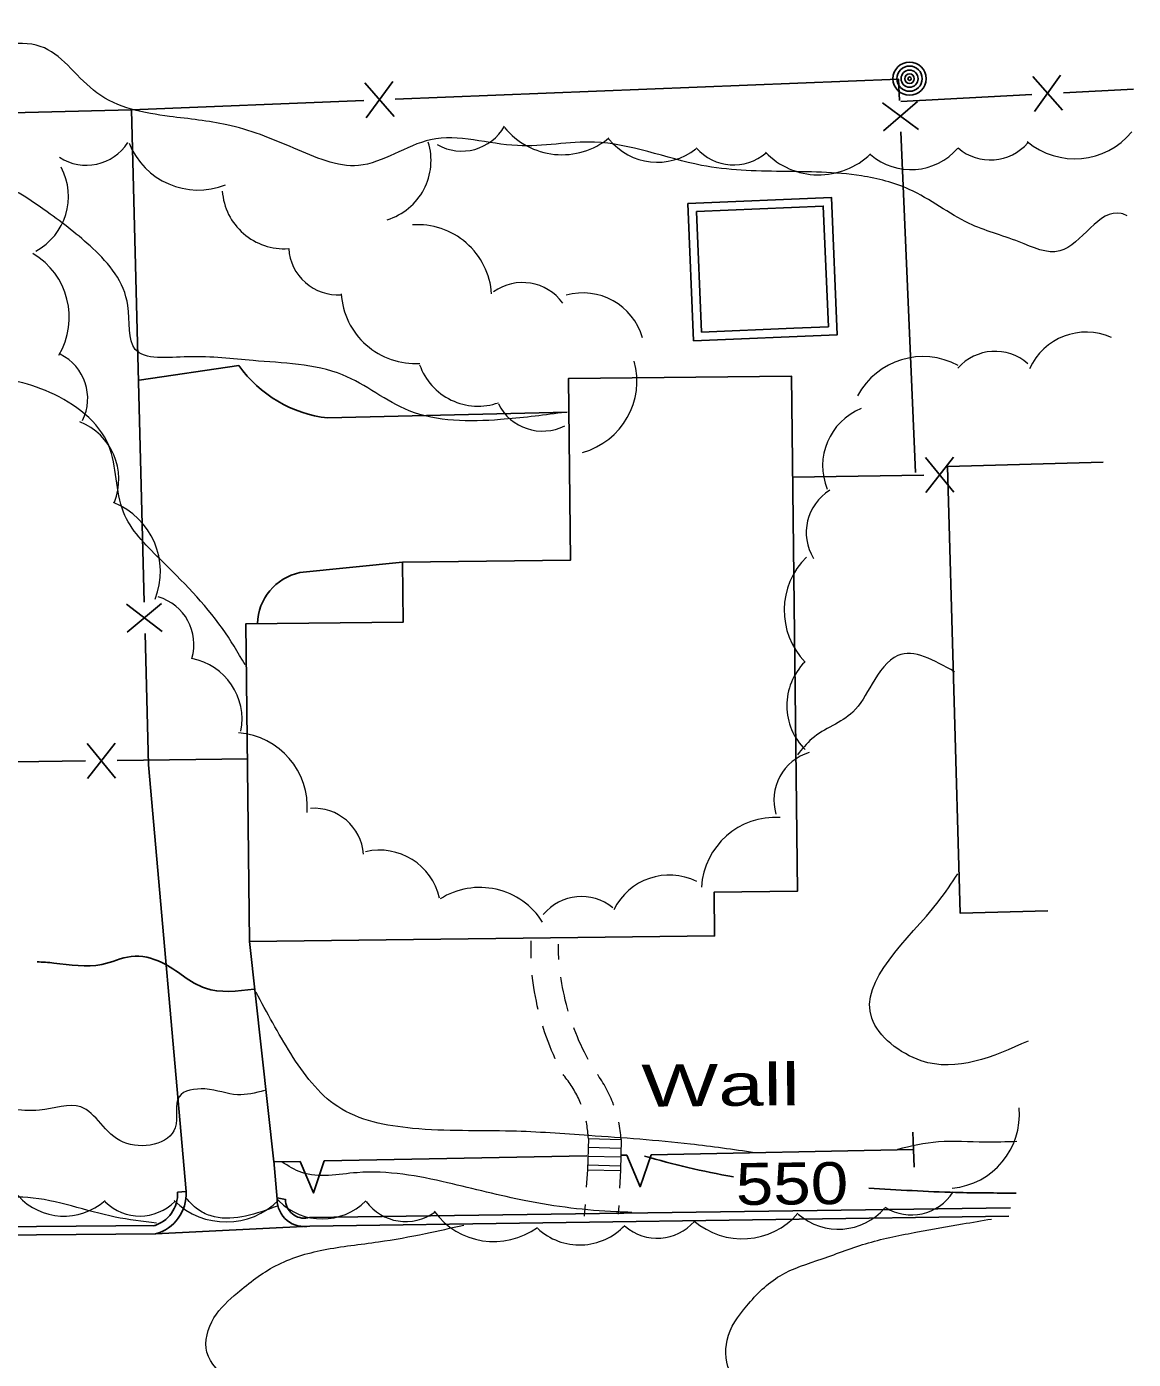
# Model space of a CAD drawing. Extents: x 2361708 to 2370558, y 6977955 to 6991887.
# Drawn here: x 2366813.8 to 2366940.3, y 6984050.5 to 6984202.9 of the extents above; entities that cross this region are included whole.
import ezdxf
from ezdxf.enums import TextEntityAlignment as Align

# ---------------------------------------------------------------- set-up
doc = ezdxf.new("R2010")
doc.units = 0
doc.header["$LTSCALE"] = 1.9
for name, color, linetype, lineweight in [('11', 7, 'Continuous', 25), ('13', 7, 'Continuous', 13), ('16', 7, 'Continuous', 13), ('17', 7, 'Continuous', 25), ('18', 7, 'Continuous', 25), ('2', 7, 'Continuous', 25), ('20', 7, 'Continuous', 25), ('29', 7, 'Continuous', 13), ('31', 7, 'Continuous', 13), ('35', 7, 'Continuous', 13)]:
    doc.layers.add(name, color=color, linetype=linetype, lineweight=lineweight)

msp = doc.modelspace()

# ---------------------------------------------------------------- linework, layer by layer
at = {"layer": '11'}
msp.add_lwpolyline([(2366839.25, 6984098.284), (2366892.416, 6984098.94), (2366892.358, 6984103.93), (2366901.878, 6984104.041), (2366901.197, 6984162.927), (2366875.719, 6984162.634), (2366875.956, 6984141.895), (2366856.757, 6984141.673), (2366856.833, 6984134.803), (2366838.844, 6984134.602)], close=True, dxfattribs=at)
msp.add_lwpolyline([(2366936.832, 6984153.096), (2366919.036, 6984152.586), (2366920.493, 6984101.528), (2366930.49, 6984101.813)], dxfattribs=at)
at = {"layer": '13'}
for p, q in [((2366871.439, 6984096.38), (2366871.47, 6984098.381)), ((2366877.899, 6984072.211), (2366877.758, 6984070.219)), ((2366881.651, 6984072.107), (2366881.56, 6984070.105)), ((2366877.617, 6984068.228), (2366877.53, 6984066.897)), ((2366881.469, 6984068.105), (2366881.418, 6984067.144))]:
    msp.add_line(p, q, dxfattribs=at)
for points in [[(2366874.631, 6984096.221), (2366874.619, 6984096.42), (2366874.594, 6984096.91), (2366874.58, 6984097.4), (2366874.565, 6984097.89), (2366874.564, 6984097.99)], [(2366872.265, 6984090.528), (2366872.161, 6984090.947), (2366872.056, 6984091.476), (2366871.951, 6984091.995), (2366871.856, 6984092.524), (2366871.771, 6984093.053), (2366871.685, 6984093.583), (2366871.62, 6984094.112), (2366871.587, 6984094.462)], [(2366875.697, 6984090.33), (2366875.604, 6984090.64), (2366875.48, 6984091.108), (2366875.355, 6984091.587), (2366875.25, 6984092.066), (2366875.146, 6984092.545), (2366875.051, 6984093.024), (2366874.967, 6984093.504), (2366874.882, 6984093.983), (2366874.85, 6984094.232)], [(2366874.219, 6984084.866), (2366874.219, 6984084.876), (2366874.004, 6984085.364), (2366873.79, 6984085.852), (2366873.585, 6984086.351), (2366873.4, 6984086.849), (2366873.215, 6984087.357), (2366873.031, 6984087.855), (2366872.866, 6984088.363), (2366872.793, 6984088.603)], [(2366877.99, 6984084.792), (2366877.776, 6984085.19), (2366877.552, 6984085.628), (2366877.338, 6984086.066), (2366877.123, 6984086.504), (2366876.919, 6984086.952), (2366876.735, 6984087.4), (2366876.551, 6984087.859), (2366876.366, 6984088.317), (2366876.325, 6984088.426)], [(2366877.169, 6984079.664), (2366877.097, 6984079.824), (2366877.015, 6984080.013), (2366876.933, 6984080.202), (2366876.852, 6984080.391), (2366876.76, 6984080.58), (2366876.658, 6984080.769), (2366876.566, 6984080.948), (2366876.464, 6984081.127), (2366876.363, 6984081.316), (2366876.251, 6984081.495), (2366876.139, 6984081.664), (2366876.028, 6984081.843), (2366875.916, 6984082.012), (2366875.795, 6984082.181), (2366875.673, 6984082.35), (2366875.541, 6984082.519), (2366875.42, 6984082.687), (2366875.288, 6984082.846), (2366875.187, 6984082.965), (2366875.126, 6984083.085)], [(2366880.9, 6984079.57), (2366880.879, 6984079.639), (2366880.787, 6984079.879), (2366880.695, 6984080.118), (2366880.593, 6984080.347), (2366880.49, 6984080.586), (2366880.378, 6984080.815), (2366880.265, 6984081.044), (2366880.154, 6984081.273), (2366880.041, 6984081.502), (2366879.909, 6984081.72), (2366879.787, 6984081.939), (2366879.655, 6984082.158), (2366879.523, 6984082.377), (2366879.381, 6984082.595), (2366879.239, 6984082.804), (2366879.097, 6984083.012), (2366879.036, 6984083.092)], [(2366877.995, 6984075.772), (2366877.984, 6984075.982), (2366877.971, 6984076.191), (2366877.949, 6984076.391), (2366877.928, 6984076.601), (2366877.906, 6984076.811), (2366877.874, 6984077.011), (2366877.842, 6984077.22), (2366877.81, 6984077.43), (2366877.768, 6984077.629), (2366877.747, 6984077.749)], [(2366881.747, 6984075.668), (2366881.724, 6984075.927), (2366881.702, 6984076.177), (2366881.67, 6984076.427), (2366881.637, 6984076.686), (2366881.595, 6984076.936), (2366881.552, 6984077.186), (2366881.5, 6984077.435), (2366881.458, 6984077.645)]]:
    msp.add_lwpolyline(points, dxfattribs=at)
at = {"layer": '16'}
for p, q in [((2366877.995, 6984075.772), (2366877.899, 6984072.211)), ((2366877.995, 6984075.772), (2366881.747, 6984075.668)), ((2366881.747, 6984075.668), (2366881.651, 6984072.107)), ((2366877.945, 6984073.771), (2366881.696, 6984073.667)), ((2366877.965, 6984074.771), (2366881.717, 6984074.667)), ((2366877.899, 6984072.211), (2366881.651, 6984072.107)), ((2366877.914, 6984072.771), (2366881.666, 6984072.667))]:
    msp.add_line(p, q, dxfattribs=at)
at = {"layer": '17'}
for p, q in [((2366932.189, 6984193.333), (2366928.782, 6984197.161)), ((2366928.99, 6984193.163), (2366931.971, 6984197.331)), ((2366855.803, 6984192.596), (2366852.446, 6984196.465)), ((2366852.604, 6984192.466), (2366855.635, 6984196.585)), ((2366932.29, 6984195.315), (2366940.277, 6984195.74)), ((2366911.6, 6984194.157), (2366915.73, 6984191.127)), ((2366911.731, 6984190.958), (2366915.599, 6984194.325)), ((2366913.709, 6984194.317), (2366928.692, 6984195.12)), ((2366827.239, 6984137.102), (2366825.794, 6984193.37)), ((2366913.712, 6984190.847), (2366915.373, 6984151.911)), ((2366919.764, 6984149.673), (2366916.507, 6984153.632)), ((2366916.565, 6984149.632), (2366919.706, 6984153.673)), ((2366901.337, 6984151.368), (2366916.336, 6984151.6)), ((2366829.291, 6984133.751), (2366825.212, 6984136.842)), ((2366829.211, 6984136.95), (2366825.292, 6984133.653)), ((2366827.716, 6984118.505), (2366827.333, 6984133.502)), ((2366823.903, 6984120.959), (2366820.761, 6984116.919)), ((2366820.703, 6984120.918), (2366823.961, 6984116.959)), ((2366820.532, 6984118.947), (2366812.522, 6984118.841)), ((2366839.13, 6984119.194), (2366824.132, 6984118.991))]:
    msp.add_line(p, q, dxfattribs=at)
for points in [[(2366855.914, 6984194.567), (2366913.455, 6984196.855), (2366913.558, 6984194.446)], [(2366792.35, 6984192.532), (2366825.794, 6984193.37), (2366852.315, 6984194.423)]]:
    msp.add_lwpolyline(points, dxfattribs=at)
at = {"layer": '18'}
for p, q in [((2366877.815, 6984073.79), (2366847.818, 6984073.214)), ((2366882.384, 6984073.873), (2366881.664, 6984073.857)), ((2366915.149, 6984074.505), (2366885.154, 6984073.92))]:
    msp.add_line(p, q, dxfattribs=at)
for points in [[(2366845.049, 6984073.158), (2366842.059, 6984073.1), (2366839.25, 6984098.284)], [(2366915.07, 6984076.504), (2366915.149, 6984074.505), (2366915.228, 6984072.506)], [(2366885.154, 6984073.92), (2366883.908, 6984070.268), (2366882.384, 6984073.873)], [(2366847.818, 6984073.214), (2366846.573, 6984069.552), (2366845.049, 6984073.158)]]:
    msp.add_lwpolyline(points, dxfattribs=at)
at = {"layer": '2'}
for p, q in [((2366826.668, 6984162.477), (2366838.043, 6984164.136)), ((2366848.22, 6984158.142), (2366875.555, 6984158.793)), ((2366845.028, 6984140.461), (2366856.757, 6984141.673)), ((2366832.011, 6984069.704), (2366827.716, 6984118.505)), ((2366842.42, 6984068.823), (2366842.058, 6984073.239)), ((2366831.052, 6984069.654), (2366832.011, 6984069.704)), ((2366843.38, 6984068.822), (2366842.438, 6984069.003)), ((2366846.14, 6984066.728), (2366926.244, 6984067.841)), ((2366846.149, 6984065.768), (2366926.033, 6984066.879)), ((2366774.899, 6984065.44), (2366828.508, 6984065.82)), ((2366774.908, 6984064.48), (2366828.517, 6984064.86)), ((2366846.149, 6984065.768), (2366828.517, 6984064.86))]:
    msp.add_line(p, q, dxfattribs=at)
msp.add_lwpolyline([(2366889.349, 6984182.665), (2366905.763, 6984183.361), (2366906.432, 6984167.657), (2366890.018, 6984166.961)], close=True, dxfattribs=at)
for points in [[(2366890.347, 6984181.744), (2366904.842, 6984182.363), (2366905.433, 6984168.577), (2366901.465, 6984168.41)], [(2366901.465, 6984168.41), (2366890.939, 6984167.959), (2366890.347, 6984181.744)]]:
    msp.add_lwpolyline(points, dxfattribs=at)
for centre, radius, start, end in [((2366849.81, 6984172.48), 14.426, 215.3418, 263.67228), ((2366846.254, 6984134.516), 6.069, 101.64732, 178.91521), ((2366827.258, 6984069.451), 3.8, 285.34017, 3.04237), ((2366827.258, 6984069.451), 4.761, 285.34017, 3.04237), ((2366845.537, 6984068.825), 3.117, 180.0456, 281.32026), ((2366845.537, 6984068.825), 2.157, 180.0456, 281.32026)]:
    msp.add_arc(centre, radius, start, end, dxfattribs=at)
at = {"layer": '20'}
for radius in [1.9, 1.442, 0.973, 0.539, 0.192]:
    msp.add_circle((2366914.704, 6984196.927), radius, dxfattribs=at)
at = {"layer": '29'}
for centre, radius, start, end in [((2366863.51, 6984194.302), 5.656, 240.39157, 330.39157), ((2366874.98, 6984196.72), 8.489, 219.26286, 309.26286), ((2366820.614, 6984192.694), 5.656, 237.11938, 327.11938), ((2366833.398, 6984192.687), 8.489, 201.65944, 291.65944), ((2366852.937, 6984187.571), 7.078, 287.09707, 17.09707), ((2366885.87, 6984194.448), 7.078, 218.64187, 308.64187), ((2366923.935, 6984193.29), 5.656, 229.28881, 319.28881), ((2366933.564, 6984196.267), 8.489, 230.27849, 320.27849), ((2366894.611, 6984192.727), 5.656, 220.76111, 310.76111), ((2366904.33, 6984194.419), 8.489, 224.09606, 314.09606), ((2366914.856, 6984193.613), 7.078, 229.28881, 319.28881), ((2366811.5, 6984183.465), 7.078, 298.10265, 28.10265), ((2366843.219, 6984184.566), 7.078, 183.97338, 273.97338), ((2366858.467, 6984171.75), 8.489, 3.96268, 93.96268), ((2366849.393, 6984177.861), 5.656, 183.55502, 273.55502), ((2366810.181, 6984169.641), 8.489, 329.27788, 59.27788), ((2366870.476, 6984167.962), 5.656, 35.7546, 125.7546), ((2366858.222, 6984172.856), 8.489, 183.55502, 273.55502), ((2366877.374, 6984165.362), 7.078, 15.81794, 105.81794), ((2366934.871, 6984160.873), 7.078, 65.83926, 155.83926), ((2366815.123, 6984160.356), 5.656, 333.61707, 63.61707), ((2366916.241, 6984156.665), 8.489, 61.75153, 151.75153), ((2366924.482, 6984160.1), 5.656, 48.6528, 138.6528), ((2366865.395, 6984166.565), 7.078, 199.29142, 289.29142), ((2366875.061, 6984162.386), 8.489, 285.45776, 15.45776), ((2366872.757, 6984162.298), 5.656, 206.78825, 296.78825), ((2366911.847, 6984152.672), 7.078, 112.23049, 202.23049), ((2366817.251, 6984151.123), 7.078, 338.23919, 68.23919), ((2366820.593, 6984140.576), 8.489, 338.23919, 68.23919), ((2366908.547, 6984145.05), 5.656, 121.55657, 211.55657), ((2366908.861, 6984136.159), 8.489, 134.22204, 224.22204), ((2366827.252, 6984132.259), 5.656, 343.61759, 73.61759), ((2366831.337, 6984123.687), 7.078, 349.06044, 79.06044), ((2366907.751, 6984125.259), 7.078, 135.31286, 225.31286), ((2366837.379, 6984113.667), 8.489, 355.68219, 85.68219), ((2366904.846, 6984114.463), 5.656, 106.46222, 196.46222), ((2366846.645, 6984107.869), 5.656, 4.19608, 94.19608), ((2366899.396, 6984104.004), 8.489, 86.51304, 176.51304), ((2366854.102, 6984101.66), 7.078, 12.93878, 102.93878), ((2366887.267, 6984098.812), 7.078, 63.88784, 153.88784), ((2366865.589, 6984095.983), 8.489, 32.23486, 122.23486), ((2366877.201, 6984097.785), 5.656, 50.45873, 140.45873), ((2366918.816, 6984078.505), 8.442, 275.20843, 5.20843), ((2366818.064, 6984073.94), 7.039, 221.85797, 311.85797), ((2366914.917, 6984072.671), 5.625, 237.69425, 327.69425), ((2366826.737, 6984072.541), 5.625, 225.34995, 315.34995), ((2366836.6, 6984074.682), 8.442, 225.34995, 315.34995), ((2366847.582, 6984073.626), 7.039, 225.09812, 315.09812), ((2366857.131, 6984071.908), 5.625, 216.10268, 306.10268), ((2366906.577, 6984072.451), 7.039, 229.05753, 319.05753), ((2366867.21, 6984072.436), 8.442, 216.10268, 306.10268), ((2366885.876, 6984070.001), 5.625, 228.94849, 318.94849), ((2366895.574, 6984072.758), 8.442, 229.05753, 319.05753), ((2366877.004, 6984070.644), 7.039, 226.99988, 316.99988)]:
    msp.add_arc(centre, radius, start, end, dxfattribs=at)
at = {"layer": '31', "lineweight": 25}
for points in [[(2366839.791, 6984092.859), (2366834.22, 6984092.946), (2366829.232, 6984095.898), (2366825.755, 6984096.585), (2366822.384, 6984095.664), (2366816.922, 6984095.831), (2366814.99, 6984095.983)], [(2366894.568, 6984071.389), (2366889.378, 6984072.46), (2366884.395, 6984073.763)], [(2366926.878, 6984069.536), (2366919.966, 6984069.611), (2366910.031, 6984070.106)]]:
    msp.add_spline(points, degree=3, dxfattribs=at)
at = {"layer": '35'}
for points in [[(2366939.585, 6984181.263), (2366938.892, 6984181.507), (2366931.873, 6984177.239), (2366927.212, 6984178.275), (2366921.502, 6984180.381), (2366914.675, 6984184.266), (2366909.2, 6984185.814), (2366900.054, 6984186.317), (2366890.937, 6984187.02), (2366878.681, 6984189.674), (2366869.885, 6984189.27), (2366859.968, 6984189.936), (2366851.726, 6984186.997), (2366844.317, 6984188.997), (2366836.691, 6984191.654), (2366830.142, 6984192.612), (2366821.826, 6984195.303), (2366815.826, 6984200.436), (2366807.065, 6984200.523), (2366797.628, 6984203.243), (2366791.581, 6984212.386), (2366787.468, 6984216.897), (2366779.676, 6984217.053), (2366773.295, 6984222.392), (2366767.534, 6984228.778), (2366767.41, 6984236.567), (2366763.633, 6984244.661), (2366757.814, 6984248.726), (2366750.89, 6984251.14), (2366740.935, 6984253.726), (2366733.666, 6984253.567), (2366724.931, 6984254.033), (2366715.39, 6984255.153), (2366704.499, 6984255.239), (2366694.976, 6984254.478), (2366687.392, 6984252.726), (2366678.56, 6984250.822), (2366669.627, 6984246.937), (2366662.889, 6984243.542), (2366655.577, 6984245.823), (2366648.4, 6984250.605), (2366637.395, 6984254.27), (2366631.732, 6984252.446), (2366626.413, 6984251.286), (2366625.381, 6984247.215), (2366628.041, 6984241.021), (2366626.452, 6984235.695), (2366619.357, 6984232.967), (2366609.942, 6984230.268), (2366608.943, 6984224.908), (2366608.892, 6984216.627), (2366602.614, 6984210.037), (2366599.251, 6984205.125), (2366600.895, 6984200.46), (2366599.004, 6984193.292), (2366594.321, 6984187.257), (2366584.587, 6984183.374), (2366573.015, 6984179.384), (2366563.98, 6984175.668), (2366556.332, 6984170.154), (2366547.197, 6984164.357), (2366543.606, 6984154.923), (2366538.836, 6984142.277), (2366533.34, 6984128.244), (2366530.729, 6984115.678), (2366528.162, 6984113.273), (2366525.444, 6984115.108), (2366525.179, 6984120.915), (2366523.698, 6984129.442), (2366521.828, 6984138.895), (2366520.104, 6984147.699), (2366520.496, 6984159.003), (2366519.468, 6984165.123), (2366517.415, 6984166.474), (2366515.49, 6984158.605), (2366512.753, 6984151.889), (2366507.856, 6984150.522), (2366501.793, 6984153.945), (2366491.507, 6984162.937), (2366486.399, 6984173.249), (2366481.652, 6984182.394), (2366478.876, 6984191.328), (2366478.669, 6984204.717), (2366479.328, 6984219.544), (2366480.289, 6984239.404), (2366481.375, 6984264.976), (2366483.202, 6984286.414), (2366485.119, 6984309.764), (2366487.058, 6984330.953), (2366488.671, 6984352.669), (2366489.501, 6984369.548), (2366489.972, 6984389.343), (2366490.856, 6984409.973), (2366492.166, 6984430.956)], [(2366874.936, 6984158.737), (2366867.943, 6984157.95), (2366857.503, 6984158.971), (2366849.913, 6984163.059), (2366839.677, 6984164.701), (2366832.233, 6984165.13), (2366826.214, 6984165.983), (2366825.367, 6984170.995), (2366821.345, 6984177.528), (2366816.155, 6984181.688), (2366807.161, 6984186.253), (2366800.002, 6984186.035), (2366792.667, 6984184.485), (2366780.125, 6984187.756), (2366773.923, 6984192.157), (2366774.294, 6984198.351), (2366771.034, 6984207.84), (2366764.578, 6984216.839), (2366755.759, 6984223.945), (2366752.251, 6984233.262), (2366749.308, 6984242.965), (2366744.991, 6984245.804), (2366738.234, 6984248.64), (2366731.033, 6984248.621), (2366722.295, 6984249.438), (2366714.671, 6984251.916), (2366704.235, 6984251.476), (2366692.437, 6984251.244), (2366681.658, 6984248.951), (2366675.649, 6984245.594), (2366675.045, 6984236.548), (2366675.24, 6984227.639), (2366673.356, 6984218.591), (2366664.412, 6984217.976), (2366655.555, 6984226.032), (2366647.856, 6984231.089), (2366643.445, 6984241.727), (2366638.772, 6984245.083), (2366633.656, 6984235.194), (2366627.602, 6984232.466), (2366620.765, 6984229.001), (2366619.7, 6984221.14), (2366621.637, 6984213.038), (2366620.505, 6984203.717), (2366617.95, 6984196.852), (2366613.556, 6984188.87), (2366611.177, 6984180.347), (2366611.107, 6984179.266), (2366608.05, 6984176.927), (2366603.489, 6984177.994), (2366600.599, 6984174.886)], [(2366838.768, 6984129.931), (2366836.169, 6984134.077), (2366828.982, 6984142.058), (2366824.862, 6984147.369), (2366823.179, 6984154.984), (2366816.451, 6984161.06), (2366808.091, 6984163.09), (2366801.962, 6984163.982), (2366795.421, 6984167.23), (2366788.863, 6984173.268), (2366779.984, 6984177.324), (2366769.896, 6984177.048), (2366758.621, 6984176.54), (2366757.281, 6984177.577)], [(2366919.84, 6984129.122), (2366913.372, 6984130.991), (2366910.422, 6984127.753), (2366908.203, 6984124.512), (2366903.552, 6984121.477), (2366901.889, 6984119.641)], [(2366928.262, 6984086.921), (2366916.033, 6984084.664), (2366910.386, 6984089.521), (2366917.97, 6984102.824), (2366920.22, 6984106.035)], [(2366840.992, 6984081.25), (2366837.906, 6984080.78), (2366834.18, 6984081.435), (2366831.218, 6984080.557), (2366830.782, 6984077.002), (2366824.837, 6984075.356), (2366819.988, 6984079.38), (2366815.262, 6984079.025), (2366808.856, 6984079.594), (2366798.598, 6984079.326), (2366794.422, 6984079.977), (2366790.866, 6984081.603), (2366782.784, 6984085.936), (2366776.618, 6984089.748), (2366771.395, 6984092.168), (2366767.497, 6984091.911), (2366760.044, 6984092.14), (2366753.919, 6984093.652), (2366745.424, 6984096.311), (2366739.087, 6984098), (2366736.036, 6984093.961), (2366728.845, 6984090.883), (2366720.498, 6984091.553), (2366712.107, 6984092.613), (2366702.881, 6984094.226), (2366698.173, 6984098.251), (2366694.62, 6984102.728), (2366694.068, 6984100.812), (2366690.844, 6984097.082), (2366686.253, 6984095.018), (2366681.762, 6984095.115), (2366680.208, 6984091.28), (2366678.422, 6984083.522), (2366674.33, 6984077.383), (2366668.945, 6984072.672), (2366663.738, 6984069.222), (2366657.31, 6984065.791), (2366650.183, 6984064.383), (2366645.351, 6984064.577), (2366643.019, 6984062.694), (2366642.3, 6984058.378), (2366640.682, 6984052.882), (2366635.885, 6984049.386), (2366633.394, 6984045.342), (2366629.54, 6984040.435)], [(2366896.982, 6984074.152), (2366889.652, 6984075.132), (2366878.062, 6984076.112), (2366869.227, 6984076.618), (2366857.914, 6984076.931), (2366849.349, 6984079.419), (2366843.981, 6984085.488), (2366840.015, 6984092.501)], [(2366828.645, 6984066.111), (2366823.918, 6984066.796), (2366813.927, 6984069.032), (2366804.498, 6984068.802), (2366797.607, 6984069.936), (2366786.675, 6984072.202), (2366779.535, 6984075.345), (2366774.21, 6984079.024), (2366768.39, 6984082.139), (2366762.02, 6984082.128), (2366752.869, 6984084.221), (2366745.238, 6984087.409), (2366740.621, 6984083.984), (2366735.612, 6984082.757), (2366727.2, 6984081.897), (2366716.623, 6984080.486), (2366707.755, 6984080.211), (2366700.646, 6984083.194), (2366697.377, 6984085.233), (2366691.508, 6984081.987), (2366684.584, 6984080.231), (2366681.977, 6984077.786), (2366678.168, 6984071.339), (2366674.403, 6984063.503), (2366666.899, 6984057.572), (2366660.813, 6984054.984), (2366654.905, 6984054.757), (2366652.447, 6984050.304), (2366649.605, 6984046.356), (2366645.707, 6984043.989), (2366642.9, 6984040.462)], [(2366926.971, 6984075.428), (2366923.322, 6984075.353), (2366918.001, 6984075.382), (2366913.319, 6984074.528)], [(2366882.956, 6984067.329), (2366881.176, 6984067.392), (2366870.843, 6984068.653), (2366861.893, 6984070.718), (2366851.562, 6984071.87), (2366845.231, 6984071.89), (2366842.969, 6984073.108)], [(2366842.427, 6984068.043), (2366835.259, 6984066.824), (2366834.767, 6984066.96), (2366833.34, 6984067.686), (2366832.049, 6984068.914)], [(2366922.183, 6984038.47), (2366916.93, 6984038.711), (2366906.114, 6984041.427), (2366899.296, 6984044.363), (2366894.304, 6984048.746), (2366893.856, 6984052.741), (2366896.089, 6984056.643), (2366899.896, 6984060.079), (2366904.708, 6984062.025), (2366910.001, 6984063.846), (2366915.599, 6984065.089), (2366920.76, 6984066.008), (2366924.066, 6984066.57)], [(2366868.072, 6984036.175), (2366863.441, 6984037.341), (2366855.347, 6984039.744), (2366848.221, 6984042.486), (2366841.503, 6984045.383), (2366837.057, 6984048.091), (2366834.406, 6984051.336), (2366835.209, 6984055.263), (2366837.891, 6984058.139), (2366842.242, 6984061.221), (2366847.715, 6984063.043), (2366854.017, 6984063.963), (2366859.378, 6984064.914), (2366863.769, 6984065.886)]]:
    msp.add_spline(points, degree=3, dxfattribs=at)

# ---------------------------------------------------------------- texts
at = {"layer": '18', "width": 1.45}
msp.add_text('Wall', height=4.8, rotation=0.545, dxfattribs=at).set_placement((2366884.081, 6984079.41))
at = {"layer": '31', "width": 1.2}
msp.add_text(' 550 ', height=4.8, rotation=0.545, dxfattribs=at).set_placement((2366901.287, 6984068.233), align=Align.CENTER)

doc.saveas('drawing.dxf')
